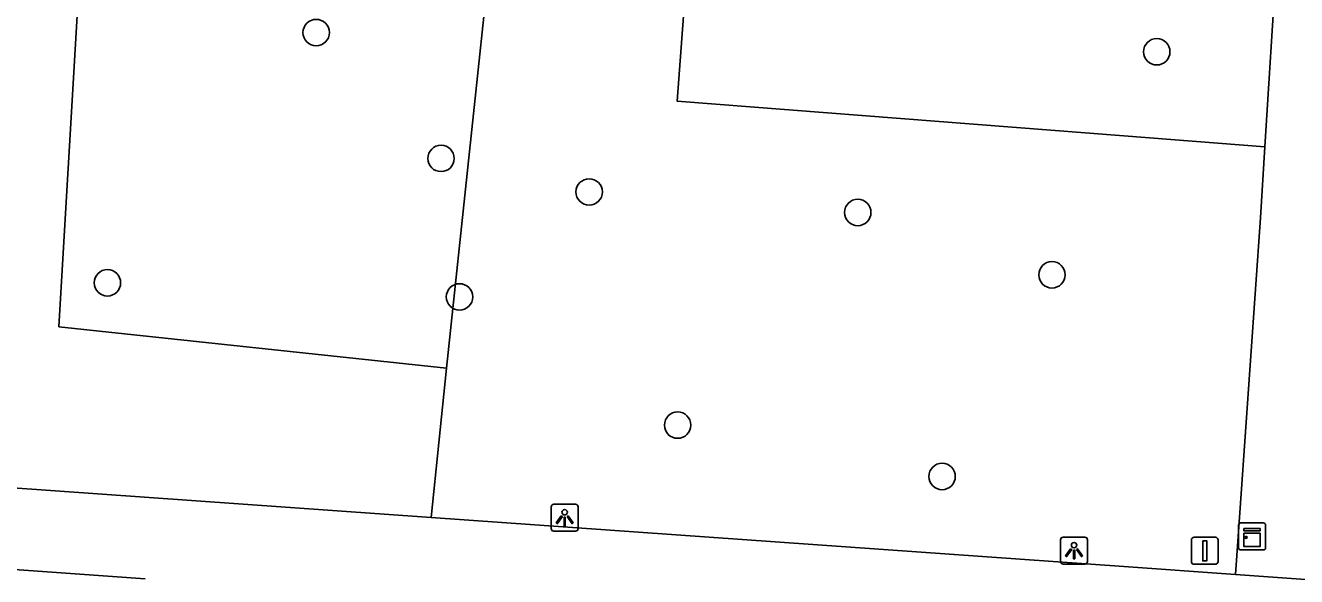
# Model space of a CAD drawing. Extents: x 161848 to 162726, y 385382 to 386521.
# Drawn here: x 161959.34 to 162006.4, y 386267.63 to 386288.04 of the extents above; entities that cross this region are included whole.
import ezdxf

# ---------------------------------------------------------------- set-up
doc = ezdxf.new("R2010")
doc.units = 0
for name, color, linetype in [('IMGEO_Boom', 7, 'Continuous'), ('IMGEO_Fietspad_open', 7, 'Continuous'), ('IMGEO_Groenvoorziening', 7, 'Continuous'), ('IMGEO_Kast', 7, 'Continuous'), ('IMGEO_Lichtpunt', 7, 'Continuous'), ('IMGEO_Verkeersbordpaal', 7, 'Continuous'), ('IMGEO_Voetpad_open', 7, 'Continuous')]:
    doc.layers.add(name, color=color, linetype=linetype)

msp = doc.modelspace()

# ---------------------------------------------------------------- linework, layer by layer
at = {"layer": 'IMGEO_Boom'}
for centre in [(161970.101, 386287.777), (162001.221, 386287.066), (161974.723, 386283.117), (161980.208, 386281.874), (161990.151, 386281.114), (161997.342, 386278.804), (161962.372, 386278.508), (161975.408, 386277.986), (161983.484, 386273.238), (161993.274, 386271.335)]:
    msp.add_circle(centre, 0.489, dxfattribs=at)
at = {"layer": 'IMGEO_Fietspad_open'}
for points in [[(161974.364, 386269.813), (161946.326, 386271.797)], [(161974.364, 386269.813), (162000, 386267.999), (162004.143, 386267.706)], [(161963.771, 386267.547), (161951.821, 386268.392)], [(162004.143, 386267.706), (162007.247, 386267.487)]]:
    msp.add_lwpolyline(points, dxfattribs=at)
at = {"layer": 'IMGEO_Groenvoorziening'}
for points in [[(161974.923, 386275.344), (161960.574, 386276.878), (161961.96, 386300.375), (161977.478, 386299.438)], [(161977.478, 386299.438), (161974.923, 386275.344)], [(162005.226, 386283.541), (162000, 386283.947), (161983.468, 386285.233), (161983.954, 386291.878)], [(161974.923, 386275.344), (161974.364, 386269.813)]]:
    msp.add_lwpolyline(points, dxfattribs=at)
at = {"layer": 'IMGEO_Kast'}
for p, q in [((162004.251, 386268.69), (162004.251, 386269.531)), ((162004.251, 386269.531), (162004.251, 386268.69)), ((162004.326, 386269.615), (162005.167, 386269.615)), ((162005.167, 386269.615), (162004.326, 386269.615)), ((162005.251, 386269.54), (162005.251, 386268.699)), ((162005.251, 386268.699), (162005.251, 386269.54)), ((162005.176, 386268.615), (162004.335, 386268.615)), ((162004.335, 386268.615), (162005.176, 386268.615))]:
    msp.add_line(p, q, dxfattribs=at)
for points in [[(162004.446, 386269.405), (162005.046, 386269.405), (162005.046, 386269.32), (162004.446, 386269.32), (162004.446, 386269.405)], [(162004.446, 386269.23), (162005.046, 386269.23), (162005.046, 386268.741), (162004.446, 386268.741), (162004.446, 386269.23)]]:
    msp.add_lwpolyline(points, dxfattribs=at)
msp.add_circle((162004.53, 386269.079), 0.0377, dxfattribs=at)
for centre, start, end in [((162004.329, 386269.537), 92.4484, 184.2845), ((162004.329, 386269.537), 92.4484, 184.2845), ((162005.173, 386269.537), 2.4484, 94.2845), ((162005.173, 386269.537), 2.4484, 94.2845), ((162004.329, 386268.693), 182.4484, 274.2845), ((162004.329, 386268.693), 182.4484, 274.2845), ((162005.173, 386268.693), 272.4484, 4.2845), ((162005.173, 386268.693), 272.4484, 4.2845)]:
    msp.add_arc(centre, 0.0779, start, end, dxfattribs=at)
at = {"layer": 'IMGEO_Lichtpunt'}
for p, q in [((161979.704, 386270.306), (161978.896, 386270.306)), ((161979.704, 386270.306), (161978.896, 386270.306)), ((161978.802, 386270.211), (161978.802, 386269.404)), ((161978.802, 386270.211), (161978.802, 386269.404)), ((161979.798, 386269.404), (161979.798, 386270.211)), ((161979.798, 386269.404), (161979.798, 386270.211)), ((161978.896, 386269.31), (161979.704, 386269.31)), ((161978.896, 386269.31), (161979.704, 386269.31)), ((161997.66, 386268.993), (161997.66, 386268.186)), ((161997.66, 386268.993), (161997.66, 386268.186)), ((161998.562, 386269.088), (161997.754, 386269.088)), ((161998.562, 386269.088), (161997.754, 386269.088)), ((161998.656, 386268.186), (161998.656, 386268.993)), ((161998.656, 386268.186), (161998.656, 386268.993)), ((161997.754, 386268.092), (161998.562, 386268.092)), ((161997.754, 386268.092), (161998.562, 386268.092))]:
    msp.add_line(p, q, dxfattribs=at)
for points in [[(161979.176, 386269.875), (161979.215, 386269.847), (161979.027, 386269.585), (161978.989, 386269.612), (161979.176, 386269.875)], [(161979.388, 386269.847), (161979.426, 386269.874), (161979.613, 386269.612), (161979.574, 386269.584), (161979.388, 386269.847)], [(161979.278, 386269.827), (161979.325, 386269.827), (161979.325, 386269.505), (161979.278, 386269.505), (161979.278, 386269.827)], [(161998.034, 386268.657), (161998.073, 386268.629), (161997.885, 386268.367), (161997.847, 386268.394), (161998.034, 386268.657)], [(161998.136, 386268.609), (161998.183, 386268.609), (161998.183, 386268.287), (161998.136, 386268.287), (161998.136, 386268.609)], [(161998.246, 386268.629), (161998.284, 386268.656), (161998.471, 386268.394), (161998.432, 386268.366), (161998.246, 386268.629)]]:
    msp.add_lwpolyline(points, dxfattribs=at)
for centre in [(161979.301, 386270.009), (161998.159, 386268.791)]:
    msp.add_circle(centre, 0.0994, dxfattribs=at)
for centre, start, end in [((161978.896, 386270.211), 90, 180), ((161978.896, 386270.211), 90, 180), ((161979.704, 386270.211), 0, 90), ((161979.704, 386270.211), 0, 90), ((161978.896, 386269.404), 180, 270), ((161978.896, 386269.404), 180, 270), ((161979.704, 386269.404), 270, 0), ((161979.704, 386269.404), 270, 360), ((161997.754, 386268.993), 90, 180), ((161997.754, 386268.993), 90, 180), ((161998.562, 386268.993), 0, 90), ((161998.562, 386268.993), 0, 90), ((161997.754, 386268.186), 180, 270), ((161997.754, 386268.186), 180, 270), ((161998.562, 386268.186), 270, 0), ((161998.562, 386268.186), 270, 360)]:
    msp.add_arc(centre, 0.0946, start, end, dxfattribs=at)
at = {"layer": 'IMGEO_Verkeersbordpaal'}
for p, q in [((162002.503, 386268.182), (162002.503, 386268.982)), ((162002.503, 386268.982), (162002.503, 386268.182)), ((162002.603, 386269.082), (162003.393, 386269.082)), ((162003.393, 386269.082), (162002.603, 386269.082)), ((162003.493, 386268.982), (162003.493, 386268.182)), ((162003.493, 386268.182), (162003.493, 386268.982)), ((162003.393, 386268.082), (162002.603, 386268.082)), ((162002.603, 386268.082), (162003.393, 386268.082))]:
    msp.add_line(p, q, dxfattribs=at)
msp.add_lwpolyline([(162002.923, 386268.957), (162003.073, 386268.957), (162003.073, 386268.207), (162002.923, 386268.207), (162002.923, 386268.957)], dxfattribs=at)
for centre, start, end in [((162002.603, 386268.982), 90, 180), ((162002.603, 386268.982), 90, 180), ((162003.393, 386268.982), 0, 90), ((162003.393, 386268.982), 360, 90), ((162002.603, 386268.182), 180, 270), ((162002.603, 386268.182), 180, 270), ((162003.393, 386268.182), 270, 0), ((162003.393, 386268.182), 270, 0)]:
    msp.add_arc(centre, 0.1, start, end, dxfattribs=at)
at = {"layer": 'IMGEO_Voetpad_open'}
for points in [[(162005.655, 386290.399), (162005.226, 386283.541)], [(162004.143, 386267.706), (162005.062, 386280.913), (162005.226, 386283.541)]]:
    msp.add_lwpolyline(points, dxfattribs=at)

doc.saveas('drawing.dxf')
